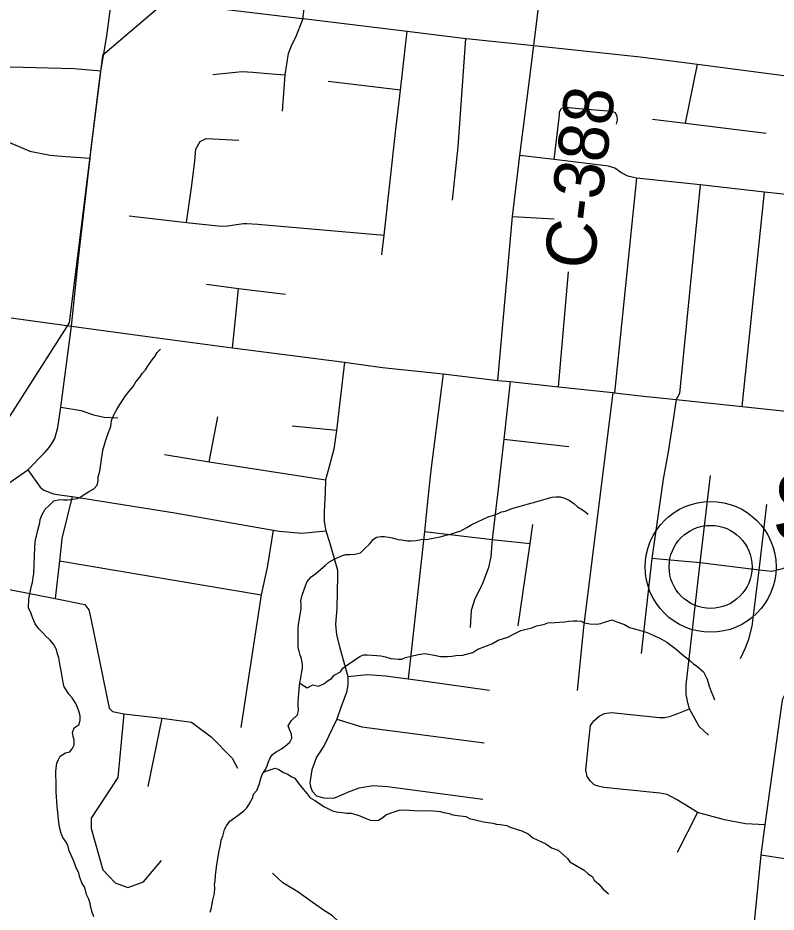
# Model space of a CAD drawing. Extents: x 0 to 34, y 0 to 22.
# Drawn here: x 3.547 to 3.978, y 15.572 to 16.08 of the extents above; entities that cross this region are included whole.
import ezdxf

# ---------------------------------------------------------------- set-up
doc = ezdxf.new("R2010")
doc.units = 0
for name, color, linetype in [('GM_X_City_Street', 7, 'Continuous'), ('GM_X_County_Road', 7, 'Continuous'), ('GM_X_County_Road_Text', 7, 'Continuous'), ('GM_X_Minor_River', 7, 'Continuous'), ('GM_X_Rail_Line', 7, 'Continuous'), ('GM_X_Township_Road', 7, 'Continuous'), ('GM_X_Unincorporated', 7, 'Continuous'), ('GM_X_Unincorporated_Location', 7, 'Continuous'), ('GM_X_Unincorporated_Text', 7, 'Continuous')]:
    doc.layers.add(name, color=color, linetype=linetype)

msp = doc.modelspace()

# ---------------------------------------------------------------- linework, layer by layer
at = {"layer": 'GM_X_City_Street'}
for p, q in [((3.79716, 16.00697), (3.80162, 16.06848)), ((3.92638, 16.0204), (3.93319, 16.05384)), ((3.59392, 16.04985), (3.57883, 16.05118)), ((3.76433, 16.03903), (3.7232, 16.04399))]:
    msp.add_line(p, q, dxfattribs=at)
for points in [[(3.70896, 16.07979), (3.70907, 16.0808), (3.71363, 16.12015), (3.72523, 16.22029), (3.73365, 16.32519), (3.73812, 16.35751), (3.74486, 16.40612), (3.74565, 16.41185)], [(3.6004, 16.09285), (3.7084, 16.07986), (3.70896, 16.07979), (3.76814, 16.07257), (3.80162, 16.06848), (3.80197, 16.06844), (3.8401, 16.06443), (3.90067, 16.05807), (3.93319, 16.05384), (4.00255, 16.04481), (4.003, 16.04476), (4.03718, 16.04078)], [(3.69719, 16.02712), (3.69883, 16.04776), (3.70071, 16.05987), (3.70249, 16.06478), (3.70483, 16.0693), (3.70746, 16.07598), (3.70896, 16.07979)], [(3.75373, 15.9455), (3.755, 15.95671), (3.7618, 16.01666), (3.76433, 16.03903), (3.76814, 16.07257)], [(3.65773, 16.04799), (3.67442, 16.04964), (3.68048, 16.04936), (3.68899, 16.04848), (3.69883, 16.04776)], [(3.90772, 16.02269), (3.92638, 16.0204), (3.97237, 16.01473)], [(3.66602, 15.96201), (3.67503, 15.96335), (3.67691, 15.96339), (3.68317, 15.96304), (3.755, 15.95671)]]:
    msp.add_lwpolyline(points, dxfattribs=at)
at = {"layer": 'GM_X_County_Road'}
msp.add_line((3.59324, 16.04438), (3.59392, 16.04985), dxfattribs=at)
for points in [[(3.8371, 16.04038), (3.8401, 16.06443), (3.84607, 16.11231), (3.85773, 16.20573), (3.86893, 16.3233)], [(3.59392, 16.04985), (3.5974, 16.06995), (3.6004, 16.09285)], [(3.57721, 15.90497), (3.58121, 15.94345), (3.58784, 16.00053), (3.58829, 16.00445), (3.59324, 16.04438)], [(3.81975, 15.87419), (3.82806, 15.96737), (3.8323, 16.0019), (3.8371, 16.04038)], [(3.54294, 15.90971), (3.57721, 15.90497)], [(3.29964, 15.65231), (3.36693, 15.68691), (3.38233, 15.69434), (3.44749, 15.72733), (3.4556, 15.73224), (3.47731, 15.7445), (3.48169, 15.74812), (3.48355, 15.74971), (3.4847, 15.75111), (3.48891, 15.75932), (3.49714, 15.77518), (3.50526, 15.78747), (3.50782, 15.7906), (3.52295, 15.80304), (3.5302, 15.80807), (3.5524, 15.82345), (3.56209, 15.83322), (3.5646, 15.83597), (3.56614, 15.83833), (3.56777, 15.84116), (3.56947, 15.84733), (3.57125, 15.85893), (3.57721, 15.90497)], [(3.57721, 15.90497), (3.62341, 15.89877), (3.66888, 15.89269), (3.7325, 15.88457), (3.7542, 15.88157), (3.78872, 15.87789), (3.81975, 15.87419), (3.82667, 15.87359), (3.85424, 15.8706), (3.88504, 15.86726), (3.88606, 15.86714), (3.90092, 15.86542), (3.9212, 15.86332), (3.95868, 15.85939), (4.01907, 15.85294)], [(3.96428, 15.55284), (3.96944, 15.60465), (3.97178, 15.62156), (3.9814, 15.69122), (3.98182, 15.69319), (3.98293, 15.69554), (3.98502, 15.6985), (3.99104, 15.70554), (3.99737, 15.71202), (4.00334, 15.72128)]]:
    msp.add_lwpolyline(points, dxfattribs=at)
at = {"layer": 'GM_X_Minor_River'}
for points in [[(3.57045, 15.80651), (3.57273, 15.80625), (3.57501, 15.80637), (3.57806, 15.80665), (3.58073, 15.80714), (3.58266, 15.80803), (3.58499, 15.80967), (3.58693, 15.81094), (3.59001, 15.81255), (3.59197, 15.81458), (3.59242, 15.81703), (3.59249, 15.81931), (3.59334, 15.8227), (3.5938, 15.82534), (3.59406, 15.8278), (3.5943, 15.82969), (3.59496, 15.83271), (3.59502, 15.83479), (3.59584, 15.83705), (3.59668, 15.83968), (3.59752, 15.8425), (3.59958, 15.84813), (3.60005, 15.85134), (3.60128, 15.85453), (3.60308, 15.8577), (3.60468, 15.8605), (3.60627, 15.86273), (3.60805, 15.86533), (3.61003, 15.86812), (3.61239, 15.87071), (3.61379, 15.87332), (3.61615, 15.87609), (3.61754, 15.87814), (3.61931, 15.88017), (3.6205, 15.88204), (3.62189, 15.88389), (3.62309, 15.88594), (3.62466, 15.88779), (3.62606, 15.89003), (3.62782, 15.89187)], [(3.71048, 15.75803), (3.7113, 15.7599), (3.71365, 15.76249), (3.71618, 15.7645), (3.7191, 15.76687), (3.72144, 15.76908), (3.72359, 15.77091), (3.72706, 15.77271), (3.7313, 15.77466), (3.73321, 15.77517), (3.73531, 15.7753), (3.73835, 15.7754), (3.7416, 15.77625), (3.74434, 15.77882), (3.74669, 15.78122), (3.74885, 15.78381), (3.75079, 15.78508), (3.75346, 15.78557), (3.75536, 15.78551), (3.75782, 15.78505), (3.75971, 15.78481), (3.76311, 15.78375), (3.765, 15.78351), (3.76841, 15.78302), (3.7705, 15.78296), (3.77336, 15.78325), (3.77622, 15.78373), (3.77984, 15.784), (3.78289, 15.78448), (3.78481, 15.78499), (3.78691, 15.78531), (3.78959, 15.78598), (3.79342, 15.78701), (3.79572, 15.7877), (3.7986, 15.78875), (3.80207, 15.79054), (3.80498, 15.79235), (3.81461, 15.7968), (3.81691, 15.79749), (3.81959, 15.79836), (3.8219, 15.79943), (3.82401, 15.79993), (3.8267, 15.80099), (3.829, 15.80168), (3.83111, 15.80237), (3.83724, 15.80408), (3.83916, 15.80459), (3.84126, 15.8051), (3.84452, 15.80614), (3.8472, 15.80682), (3.85065, 15.80785), (3.85275, 15.80798), (3.85522, 15.80809), (3.8573, 15.80746), (3.8603, 15.80604), (3.86291, 15.80425), (3.86494, 15.80229), (3.867, 15.80128), (3.86906, 15.79989), (3.87109, 15.79812)], [(3.58993, 15.56931), (3.58888, 15.57256), (3.58802, 15.57581), (3.5877, 15.57772), (3.587, 15.57983), (3.58573, 15.58214), (3.58489, 15.58596), (3.58343, 15.58828), (3.58201, 15.59174), (3.58151, 15.59422), (3.57971, 15.59769), (3.57866, 15.60095), (3.57598, 15.60691), (3.57548, 15.6094), (3.57422, 15.61171), (3.57239, 15.61442), (3.57132, 15.61673), (3.57047, 15.62036), (3.56984, 15.62474), (3.56957, 15.62874), (3.56909, 15.63198), (3.56857, 15.64034), (3.56865, 15.64299), (3.56855, 15.64622), (3.56845, 15.64964), (3.56832, 15.65173), (3.56857, 15.65381), (3.56903, 15.65664), (3.56985, 15.65871), (3.57086, 15.66057), (3.57396, 15.66256), (3.57625, 15.66306), (3.57763, 15.66492), (3.57884, 15.66716), (3.57872, 15.66982), (3.57821, 15.67192), (3.57789, 15.67402), (3.57873, 15.67684), (3.58164, 15.67865), (3.58228, 15.6811), (3.58216, 15.68357), (3.58165, 15.68567), (3.58077, 15.68835), (3.5797, 15.69066), (3.57769, 15.69376), (3.57604, 15.69571), (3.57312, 15.69997), (3.57262, 15.70245), (3.57164, 15.70817), (3.57113, 15.71009), (3.57064, 15.71314), (3.57017, 15.71657), (3.56929, 15.71887), (3.56861, 15.72174), (3.56697, 15.72425), (3.56495, 15.72678), (3.56273, 15.72894), (3.5607, 15.7309), (3.55867, 15.73305), (3.55666, 15.73595), (3.55505, 15.73942), (3.55435, 15.74172), (3.55292, 15.74499), (3.55307, 15.7501), (3.55331, 15.75199), (3.55461, 15.75746), (3.55504, 15.75934), (3.55551, 15.76236), (3.55594, 15.76425), (3.55638, 15.77942), (3.55664, 15.78188), (3.55688, 15.78377), (3.55731, 15.78565), (3.55817, 15.78904), (3.55924, 15.79318), (3.55948, 15.79507), (3.56051, 15.79789), (3.56232, 15.80106), (3.56446, 15.80289), (3.5672, 15.80566), (3.57045, 15.80651)], [(3.65615, 15.57203), (3.65698, 15.57448), (3.65746, 15.57807), (3.65854, 15.58259), (3.65882, 15.5858), (3.65869, 15.5877), (3.65893, 15.58959), (3.65921, 15.59281), (3.65973, 15.59754), (3.66044, 15.60245), (3.66132, 15.60679), (3.66199, 15.61037), (3.66245, 15.61301), (3.66327, 15.61526), (3.66433, 15.61902), (3.66534, 15.62108), (3.66731, 15.62368), (3.67003, 15.62568), (3.67197, 15.62714), (3.67527, 15.62951), (3.67703, 15.63135), (3.67823, 15.6334), (3.68043, 15.63713), (3.68086, 15.63901), (3.68264, 15.64124), (3.68406, 15.64461), (3.68492, 15.648), (3.68575, 15.65025), (3.68754, 15.65304), (3.68854, 15.65509), (3.68937, 15.65735), (3.6902, 15.65979), (3.69158, 15.66164), (3.69371, 15.6631), (3.69662, 15.66491), (3.69894, 15.66654), (3.70147, 15.66855), (3.70249, 15.6708), (3.70236, 15.67308), (3.7013, 15.67577), (3.70041, 15.67788), (3.70239, 15.68086), (3.70572, 15.68417), (3.70636, 15.68681), (3.70625, 15.68966), (3.70612, 15.69156), (3.70638, 15.69421), (3.70663, 15.6961), (3.7067, 15.69856), (3.70696, 15.70102), (3.70787, 15.70631), (3.70831, 15.70857), (3.70856, 15.71046), (3.70862, 15.71254), (3.70815, 15.71616), (3.70725, 15.71809), (3.70675, 15.72038), (3.70623, 15.72229), (3.70613, 15.72514), (3.70621, 15.72799), (3.70609, 15.73046), (3.70616, 15.73311), (3.70642, 15.73557), (3.70667, 15.73765), (3.70712, 15.7401), (3.70782, 15.74445), (3.70788, 15.74653), (3.70776, 15.749), (3.70842, 15.75221), (3.71048, 15.75803)], [(3.70715, 15.70215), (3.71134, 15.69951), (3.71458, 15.70128), (3.71778, 15.7005), (3.72085, 15.70174), (3.72319, 15.70375), (3.72512, 15.70483), (3.7267, 15.70668), (3.73017, 15.70866), (3.73156, 15.71071), (3.73428, 15.71252), (3.73835, 15.71543), (3.74145, 15.71743), (3.74356, 15.71831), (3.74546, 15.71825), (3.75097, 15.7179), (3.75324, 15.71764), (3.75589, 15.71718), (3.7589, 15.71614), (3.76326, 15.71582), (3.76516, 15.71576), (3.76728, 15.71664), (3.77053, 15.71749), (3.77436, 15.71851), (3.77818, 15.71897), (3.78045, 15.71871), (3.78253, 15.71827), (3.78441, 15.71783), (3.78706, 15.71737), (3.79105, 15.71725), (3.79353, 15.71755), (3.79582, 15.71786), (3.79982, 15.71812), (3.80192, 15.71862), (3.80557, 15.71965), (3.80828, 15.72147), (3.81635, 15.72445), (3.81983, 15.72662), (3.82539, 15.72835), (3.83021, 15.73067), (3.83272, 15.73211), (3.83904, 15.73363), (3.84173, 15.73468), (3.84383, 15.73519), (3.84632, 15.73568), (3.84824, 15.73638), (3.85205, 15.73665), (3.85471, 15.73675), (3.85776, 15.73704), (3.86005, 15.73735), (3.86252, 15.73747), (3.86462, 15.73759), (3.86708, 15.73733), (3.86896, 15.73651), (3.87198, 15.73585), (3.87597, 15.73573), (3.87826, 15.73604), (3.88037, 15.73673), (3.88478, 15.73812), (3.88684, 15.73711), (3.89174, 15.73544), (3.89454, 15.73384), (3.89737, 15.73299), (3.90133, 15.73192), (3.90416, 15.73108), (3.90604, 15.73045), (3.90923, 15.72884), (3.91185, 15.72762), (3.91578, 15.72541), (3.91802, 15.72382), (3.92118, 15.72145), (3.92415, 15.71889), (3.92916, 15.71476), (3.93102, 15.71318), (3.93288, 15.7118), (3.93659, 15.70865), (3.93768, 15.70672), (3.93875, 15.70441), (3.93997, 15.70039), (3.94102, 15.69732), (3.94191, 15.69521), (3.94298, 15.69271)], [(3.68676, 15.65183), (3.69307, 15.65382), (3.69514, 15.653), (3.69775, 15.6514), (3.70038, 15.65037), (3.70225, 15.64918), (3.70431, 15.64816), (3.70595, 15.64565), (3.70816, 15.64311), (3.71128, 15.63923), (3.71293, 15.6369), (3.71574, 15.63549), (3.72115, 15.63191), (3.72564, 15.62968), (3.72772, 15.62905), (3.73113, 15.62857), (3.73378, 15.6283), (3.73625, 15.62822), (3.73889, 15.62757), (3.74134, 15.62674), (3.74528, 15.6251), (3.74735, 15.62428), (3.74924, 15.62403), (3.75191, 15.62433), (3.75384, 15.62541), (3.75637, 15.62742), (3.76136, 15.62916), (3.76367, 15.63004), (3.76595, 15.63016), (3.76956, 15.63005), (3.77203, 15.62979), (3.77848, 15.62959), (3.78096, 15.62971), (3.78702, 15.62914), (3.7891, 15.6287), (3.79212, 15.62804), (3.7942, 15.62741), (3.79684, 15.62695), (3.80158, 15.62643), (3.80364, 15.62522), (3.81156, 15.62328), (3.81687, 15.62255), (3.81894, 15.6221), (3.82103, 15.62185), (3.82481, 15.62117), (3.82669, 15.62035), (3.8314, 15.61888), (3.83328, 15.61825), (3.83703, 15.61662), (3.83963, 15.61427), (3.84694, 15.61082), (3.8503, 15.60863), (3.85406, 15.60719), (3.85925, 15.60248), (3.86072, 15.60053), (3.86876, 15.59593), (3.87117, 15.59377), (3.87359, 15.59217), (3.87449, 15.59025), (3.87708, 15.5879), (3.87948, 15.58536), (3.88244, 15.58261), (3.88272, 15.5823)]]:
    msp.add_lwpolyline(points, dxfattribs=at)
at = {"layer": 'GM_X_Rail_Line'}
msp.add_lwpolyline([(3.72605, 16.23671), (3.72423, 16.22408), (3.71003, 16.21334), (3.69976, 16.14829), (3.59488, 16.05888), (3.5759, 15.90685), (3.5029, 15.79279), (3.48458, 15.75598), (3.47511, 15.7454), (3.46486, 15.73695), (3.3018, 15.6543)], dxfattribs=at)
at = {"layer": 'GM_X_Township_Road'}
for p, q in [((3.57883, 16.05118), (3.50639, 16.05326)), ((3.86036, 16.02933), (3.86575, 16.02864)), ((3.79401, 15.97658), (3.79716, 16.00697)), ((3.89866, 15.98912), (3.88606, 15.86714)), ((3.95868, 15.85939), (3.97132, 15.98112)), ((3.82806, 15.96737), (3.85175, 15.96597)), ((3.85424, 15.8706), (3.85994, 15.93592)), ((3.78872, 15.87789), (3.7816, 15.82319)), ((3.88504, 15.86726), (3.86844, 15.73371)), ((3.65553, 15.82787), (3.66058, 15.85341)), ((3.72789, 15.84563), (3.70285, 15.8482)), ((3.82316, 15.84079), (3.86003, 15.83662)), ((3.7816, 15.82319), (3.77955, 15.80351)), ((3.57042, 15.77159), (3.68514, 15.75234)), ((3.86844, 15.73371), (3.86481, 15.69802)), ((3.62867, 15.68229), (3.62073, 15.64348)), ((3.93325, 15.6287), (3.92172, 15.60583))]:
    msp.add_line(p, q, dxfattribs=at)
for points in [[(3.85173, 15.99967), (3.85457, 16.02342), (3.8548, 16.02533), (3.85487, 16.02672), (3.85567, 16.02858), (3.85712, 16.02933), (3.86036, 16.02933)], [(3.86575, 16.02864), (3.88464, 16.02725), (3.88638, 16.02632), (3.88742, 16.02435), (3.88759, 16.02215), (3.88702, 16.01983)], [(3.53661, 16.01164), (3.55364, 16.00451), (3.56512, 16.00209), (3.574, 16.00145), (3.58784, 16.00053)], [(3.64277, 15.96395), (3.64573, 15.98509), (3.64733, 15.99888), (3.64793, 16.00552), (3.6505, 16.00996), (3.65388, 16.01166), (3.67252, 16.0107)], [(3.98534, 15.97962), (3.97132, 15.98112), (3.9347, 15.9853), (3.89866, 15.98912), (3.89356, 15.99028), (3.88962, 15.99225), (3.88632, 15.99486), (3.88261, 15.99596), (3.85173, 15.99967), (3.8323, 16.0019)], [(3.9347, 15.9853), (3.92299, 15.86679), (3.9212, 15.86332)], [(3.61013, 15.96762), (3.64277, 15.96395), (3.66242, 15.96174), (3.66602, 15.96201)], [(3.65407, 15.92894), (3.67217, 15.92634), (3.69901, 15.92326)], [(3.66888, 15.89269), (3.67103, 15.91465), (3.67217, 15.92634)], [(3.7325, 15.88457), (3.72789, 15.84563), (3.72643, 15.83508), (3.72367, 15.82454), (3.72173, 15.81772), (3.72156, 15.81074), (3.721, 15.79955), (3.721, 15.79396), (3.72197, 15.78876), (3.72408, 15.78219), (3.72846, 15.7663), (3.72846, 15.76305), (3.72822, 15.74463), (3.72732, 15.73571), (3.72789, 15.72955), (3.72986, 15.7222), (3.73446, 15.7059), (3.73442, 15.7012), (3.73365, 15.69678), (3.7333, 15.69585)], [(3.82667, 15.87359), (3.82316, 15.84079), (3.81927, 15.8077), (3.8189, 15.80457)], [(3.57125, 15.85893), (3.58269, 15.85715), (3.58983, 15.85471), (3.59591, 15.85333), (3.60354, 15.85285)], [(3.9212, 15.86332), (3.91897, 15.8493), (3.91787, 15.84206), (3.91649, 15.83354), (3.91365, 15.81813), (3.90733, 15.77303), (3.90132, 15.719)], [(3.63008, 15.83203), (3.65553, 15.82787), (3.72173, 15.81772)], [(3.5524, 15.82345), (3.55943, 15.81353), (3.5616, 15.81181), (3.56708, 15.80971), (3.57047, 15.80923), (3.57761, 15.80812), (3.63608, 15.79899), (3.69205, 15.78917), (3.69562, 15.78855), (3.70834, 15.78738), (3.72197, 15.78876)], [(3.93948, 15.67259), (3.93425, 15.67745), (3.92876, 15.68761), (3.92783, 15.69098), (3.92677, 15.69572), (3.92689, 15.70114), (3.93474, 15.77043), (3.94058, 15.82007)], [(3.57761, 15.80812), (3.57187, 15.78431), (3.57163, 15.78219)], [(3.77955, 15.80351), (3.77798, 15.7884), (3.7687, 15.70464)], [(3.8189, 15.80457), (3.81644, 15.78369), (3.81582, 15.774), (3.81451, 15.76792), (3.81083, 15.7583), (3.80666, 15.75015), (3.80447, 15.7435), (3.80398, 15.73385)], [(3.95778, 15.71624), (3.96038, 15.72176), (3.96248, 15.72711), (3.96443, 15.73458), (3.96833, 15.76638), (3.97271, 15.80369)], [(3.69205, 15.78917), (3.68855, 15.76792), (3.68741, 15.76273)], [(3.77798, 15.7884), (3.81644, 15.78369), (3.83809, 15.7815)], [(3.83135, 15.73479), (3.83809, 15.7815), (3.83966, 15.79232)], [(3.57163, 15.78219), (3.57042, 15.77159), (3.56798, 15.75034)], [(4.00881, 15.77291), (3.99801, 15.77222), (3.9899, 15.77059), (3.98163, 15.76719), (3.97563, 15.76556), (3.96833, 15.76638), (3.93474, 15.77043), (3.90733, 15.77303)], [(3.68741, 15.76273), (3.68514, 15.75234), (3.67354, 15.67698)], [(3.52502, 15.75738), (3.54209, 15.75542), (3.56798, 15.75034), (3.58492, 15.74682), (3.58711, 15.74382), (3.58825, 15.73896), (3.59876, 15.68794), (3.60059, 15.68599), (3.60709, 15.68477), (3.62867, 15.68229)], [(3.73446, 15.7059), (3.74566, 15.70708), (3.7558, 15.70635), (3.7687, 15.70464), (3.77721, 15.70343), (3.81501, 15.69824)], [(3.7333, 15.69585), (3.73065, 15.68891), (3.72814, 15.68177), (3.72091, 15.66668), (3.71662, 15.66011), (3.71402, 15.65289), (3.71289, 15.64559), (3.71317, 15.64336), (3.7141, 15.64072), (3.71654, 15.63805), (3.72059, 15.63691), (3.72643, 15.63683), (3.73241, 15.63935)], [(3.97178, 15.62156), (3.96056, 15.62221), (3.94871, 15.62446), (3.93325, 15.6287), (3.92901, 15.63131), (3.92128, 15.63605), (3.91598, 15.6388), (3.91193, 15.63967), (3.87995, 15.64291), (3.87683, 15.64353), (3.87459, 15.64441), (3.87247, 15.64653), (3.87056, 15.64912), (3.86972, 15.65276), (3.87141, 15.66928), (3.87247, 15.67801), (3.87434, 15.68069), (3.87727, 15.68343), (3.88038, 15.68487), (3.88437, 15.68549), (3.91162, 15.68256), (3.91461, 15.68256), (3.91791, 15.68343), (3.92215, 15.68487), (3.92876, 15.68761)], [(3.60709, 15.68477), (3.60356, 15.64851), (3.58844, 15.62549), (3.58844, 15.61965), (3.59514, 15.59612), (3.60219, 15.58873), (3.60923, 15.58598), (3.61816, 15.58925), (3.62847, 15.60144)], [(3.62867, 15.68229), (3.64556, 15.67998), (3.65675, 15.67171), (3.6686, 15.65954), (3.67168, 15.65386)], [(3.72814, 15.68177), (3.74233, 15.67731), (3.81193, 15.66822)], [(3.73241, 15.63935), (3.73471, 15.64032), (3.74095, 15.64275), (3.74882, 15.64397), (3.75693, 15.6434), (3.8112, 15.63618)], [(3.96944, 15.60465), (3.984, 15.60239)], [(3.73258, 15.55283), (3.73229, 15.55858), (3.73217, 15.56364), (3.7297, 15.5662), (3.72568, 15.56994), (3.7205, 15.5731), (3.71288, 15.57856), (3.70593, 15.5835), (3.6975, 15.58863), (3.6916, 15.59409)]]:
    msp.add_lwpolyline(points, dxfattribs=at)
at = {"layer": 'GM_X_Unincorporated'}
for radius in [0.0372, 0.02358]:
    msp.add_circle((3.94071, 15.76823), radius, dxfattribs=at)
at = {"layer": 'GM_X_Unincorporated_Location'}
msp.add_line((3.94071, 15.76823), (3.94071, 15.76823), dxfattribs=at)

# ---------------------------------------------------------------- texts
at = {"layer": 'GM_X_County_Road_Text'}
msp.add_text('C-388', height=0.028409, rotation=83.1136, dxfattribs=at).set_placement((3.87405, 15.93645))
at = {"layer": 'GM_X_Unincorporated_Text'}
msp.add_text('Salem Heights', height=0.0394886, rotation=0, dxfattribs=at).set_placement((3.97546, 15.78268))

doc.saveas('drawing.dxf')
